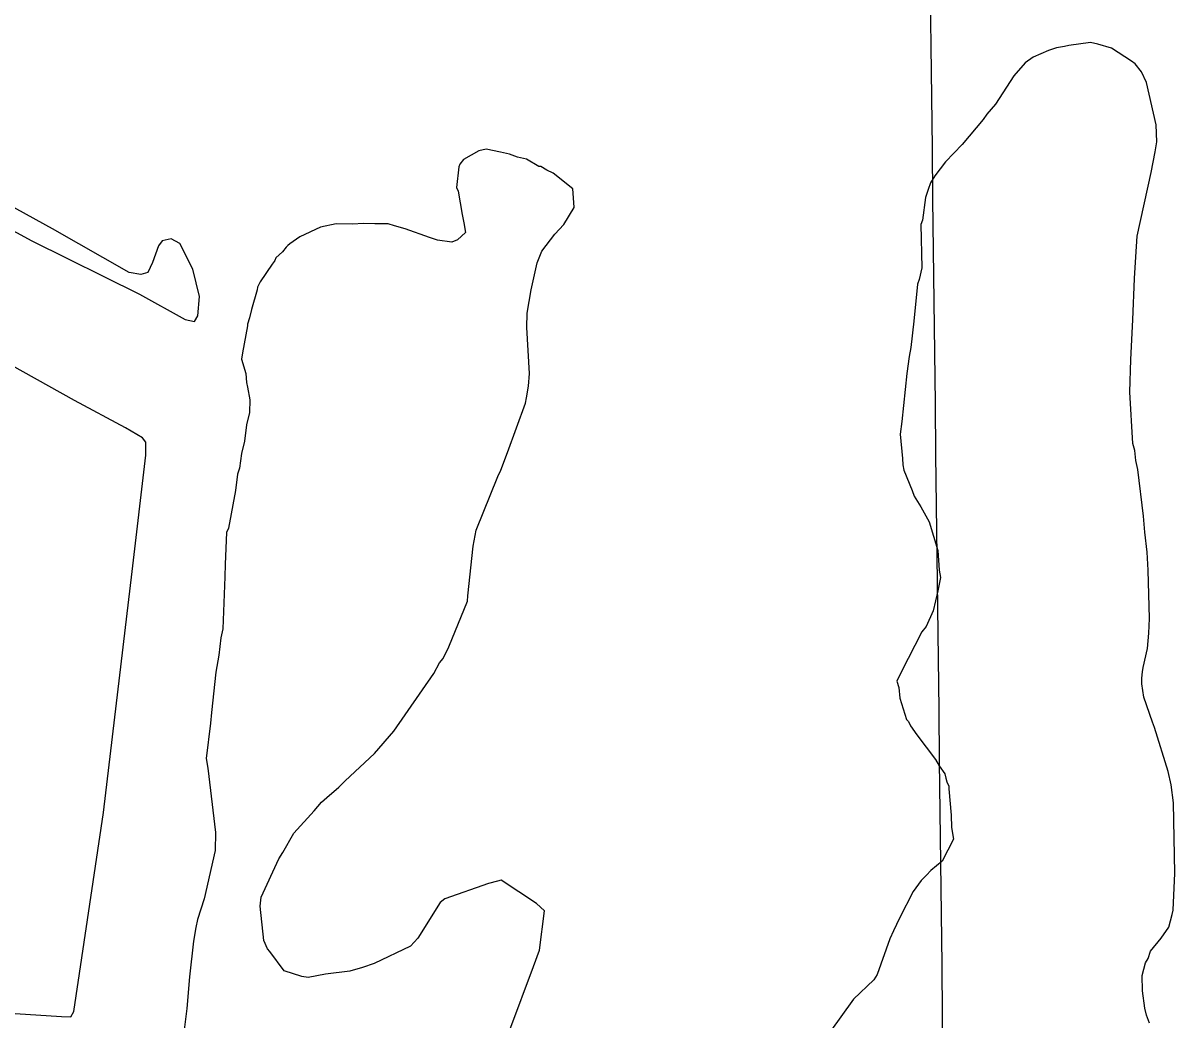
# Model space of a CAD drawing. Extents: x 3683613 to 3738215, y 469626 to 495384.
# Drawn here: x 3707198 to 3709336, y 483230 to 485080 of the extents above; entities that cross this region are included whole.
import ezdxf

# ---------------------------------------------------------------- set-up
doc = ezdxf.new("R2010")
doc.units = 0
doc.layers.add('V-GRID-MAJR', color=7, linetype='Continuous')
doc.layers.add('V-SITE-VEGE', color=7, linetype='Continuous')

msp = doc.modelspace()

# ---------------------------------------------------------------- linework, layer by layer
at = {"layer": 'V-GRID-MAJR'}
msp.add_spline([(3708998.322, 475286.336), (3708926.955, 481343.722), (3708855.552, 487404.19200000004), (3708784.148, 493464.672), (3708784.112, 493467.745)], degree=3, dxfattribs=at)
at = {"layer": 'V-SITE-VEGE'}
for p, q in [((3709115.77, 485033.8810000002), (3709100.847, 485028.53100000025)), ((3709130.768, 485035.89), (3709115.77, 485033.881)), ((3709139.085, 485037.749), (3709130.768, 485035.89)), ((3709179.066, 485043.664), (3709139.085, 485037.749)), ((3709192.509, 485040.623), (3709179.066, 485043.664)), ((3709217.755, 485032.83400000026), (3709192.509, 485040.623)), ((3709072.7090000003, 485016.19600000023), (3709057.9, 485005.83500000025)), ((3709100.847, 485028.531), (3709072.7090000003, 485016.196)), ((3709255.073, 485008.602), (3709217.755, 485032.83400000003)), ((3709057.9, 485005.83500000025), (3709036.707, 484981.96)), ((3709261.866, 485003.7400000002), (3709255.073, 485008.60200000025)), ((3709273.9, 484988.9680000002), (3709261.866, 485003.7400000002)), ((3709036.707, 484981.96), (3709002.788, 484929.37700000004)), ((3709282.705, 484969.10800000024), (3709273.9, 484988.9680000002)), ((3709301.1780000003, 484890.965), (3709282.705, 484969.10800000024)), ((3709002.788, 484929.37700000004), (3708986.498, 484910.626)), ((3708986.498, 484910.626), (3708980.041, 484900.451)), ((3708980.041, 484900.451), (3708940.961, 484854.443)), ((3709301.893, 484859.223), (3709301.1780000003, 484890.965)), ((3708044.185, 484842.446), (3708015.464, 484826.27700000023)), ((3708057.614, 484845.534), (3708044.185, 484842.446)), ((3708084.25, 484840.01500000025), (3708057.614, 484845.534)), ((3708940.961, 484854.443), (3708909.934, 484821.984)), ((3709298.966, 484840.77), (3709301.893, 484859.223)), ((3707252.893, 484697.728), (3707026.9760000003, 484821.8920000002)), ((3708015.464, 484826.27700000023), (3708008.6240000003, 484818.0500000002)), ((3708100.894, 484836.355), (3708084.25, 484840.01500000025)), ((3708115.8340000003, 484831.059), (3708100.894, 484836.355)), ((3708132.48, 484827.40100000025), (3708115.8340000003, 484831.059)), ((3708155.619, 484813.594), (3708132.48, 484827.401)), ((3708909.934, 484821.984), (3708890.449, 484796.476)), ((3709291.4760000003, 484802.1580000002), (3709298.966, 484840.77)), ((3708006.856, 484813.069), (3708002.785, 484774.704)), ((3708008.6240000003, 484818.0500000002), (3708006.856, 484813.069)), ((3708158.9590000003, 484813.528), (3708155.619, 484813.594)), ((3708170.528, 484806.62200000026), (3708158.9590000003, 484813.528)), ((3708182.126, 484801.39), (3708170.528, 484806.62200000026)), ((3708218.345, 484772.292), (3708182.126, 484801.39)), ((3709265.708, 484684.576), (3709291.4760000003, 484802.1580000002)), ((3708882.399, 484782.923), (3708877.649, 484771.114)), ((3708890.449, 484796.476), (3708882.399, 484782.923)), ((3707027.685, 484776.586), (3707215.0870000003, 484675.806)), ((3708002.785, 484774.704), (3708006.002, 484767.96)), ((3708006.002, 484767.96), (3708013.5330000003, 484724.36)), ((3708219.699, 484755.55100000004), (3708218.345, 484772.292)), ((3708872.9760000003, 484755.96700000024), (3708867.233, 484714.05300000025)), ((3708877.649, 484771.114), (3708872.9760000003, 484755.96700000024)), ((3708202.043, 484705.7460000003), (3708221.022, 484737.1420000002)), ((3708221.022, 484737.1420000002), (3708219.699, 484755.55100000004)), ((3708013.5330000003, 484724.36), (3708016.588, 484709.26)), ((3708867.233, 484714.05300000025), (3708864.079, 484705.62300000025)), ((3707395.159, 484616.998), (3707252.893, 484697.728)), ((3707750.686, 484700.931), (3707711.907, 484683.281)), ((3707779.215, 484707.075), (3707750.686, 484700.931)), ((3707809.29, 484706.50800000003), (3707779.215, 484707.075)), ((3707831.039, 484707.76500000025), (3707809.29, 484706.50800000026)), ((3707851.0870000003, 484707.384), (3707831.039, 484707.765)), ((3707876.151, 484706.9090000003), (3707851.0870000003, 484707.384)), ((3707887.781, 484703.344), (3707876.151, 484706.909)), ((3707907.737, 484697.95300000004), (3707887.781, 484703.344)), ((3707952.562, 484682.063), (3707907.737, 484697.95300000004)), ((3708016.588, 484709.26), (3708019.58, 484690.818)), ((3708184.985, 484687.68200000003), (3708202.043, 484705.7460000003)), ((3708864.079, 484705.62300000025), (3708865.886, 484625.431)), ((3707215.0870000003, 484675.806), (3707414.579, 484576.90000000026)), ((3707456.716, 484675.52400000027), (3707449.5870000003, 484666.10700000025)), ((3707473.5530000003, 484679.09500000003), (3707456.716, 484675.52400000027)), ((3707489.38, 484670.836), (3707473.5530000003, 484679.09500000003)), ((3707513.7630000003, 484622.86900000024), (3707489.38, 484670.836)), ((3707711.907, 484683.281), (3707693.2770000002, 484670.26400000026)), ((3707967.504, 484676.765), (3707952.562, 484682.063)), ((3707994.173, 484672.916), (3707967.504, 484676.765)), ((3708004.292, 484677.737), (3707994.173, 484672.91600000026)), ((3708019.58, 484690.818), (3708004.292, 484677.737)), ((3708160.9930000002, 484656.38300000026), (3708184.985, 484687.68200000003)), ((3709263.23, 484646.07500000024), (3709265.708, 484684.576)), ((3707449.5870000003, 484666.10700000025), (3707438.469, 484635.5340000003)), ((3707679.627, 484655.48200000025), (3707667.7090000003, 484644.0070000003)), ((3707686.469, 484663.70900000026), (3707679.627, 484655.48200000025)), ((3707689.873, 484666.9850000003), (3707686.469, 484663.70900000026)), ((3707693.2770000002, 484670.26400000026), (3707689.873, 484666.9850000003)), ((3708152.227, 484634.822), (3708160.9930000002, 484656.38300000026)), ((3707438.469, 484635.5340000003), (3707430.2660000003, 484617.153)), ((3707660.806, 484632.44000000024), (3707638.452, 484599.434)), ((3707664.242, 484637.38800000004), (3707660.806, 484632.44000000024)), ((3707665.944, 484639.026), (3707664.242, 484637.38800000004)), ((3707667.7090000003, 484644.0070000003), (3707665.944, 484639.026)), ((3708141.252, 484584.889), (3708152.227, 484634.822)), ((3709260.793, 484605.906), (3709263.23, 484646.07500000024)), ((3707416.954, 484613.023), (3707395.159, 484616.998)), ((3707430.2660000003, 484617.153), (3707416.954, 484613.023)), ((3707525.765, 484572.07300000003), (3707513.7630000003, 484622.86900000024)), ((3708865.886, 484625.431), (3708861.362, 484603.60000000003)), ((3707633.252, 484589.50500000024), (3707633.156, 484584.494)), ((3707638.452, 484599.434), (3707633.252, 484589.50500000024)), ((3708858.21, 484595.172), (3708851.396, 484526.48900000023)), ((3708861.362, 484603.60000000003), (3708858.21, 484595.172)), ((3709257.5100000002, 484528.94200000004), (3709260.793, 484605.906)), ((3707414.579, 484576.90000000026), (3707499.274, 484529.66100000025)), ((3707522.744, 484536.255), (3707525.765, 484572.07300000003)), ((3707633.156, 484584.494), (3707622.432, 484547.927)), ((3708133.7460000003, 484541.576), (3708141.252, 484584.889)), ((3707294.2460000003, 484379.157), (3706983.9050000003, 484552.80300000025)), ((3707622.432, 484547.927), (3707618.807, 484532.954)), ((3707499.274, 484529.66100000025), (3707516.594, 484525.9030000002)), ((3707516.594, 484525.903), (3707522.744, 484536.255)), ((3707615.244, 484521.32100000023), (3707615.18, 484517.9790000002)), ((3707618.807, 484532.954), (3707615.244, 484521.32100000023)), ((3708133.24, 484514.8440000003), (3708133.7460000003, 484541.576)), ((3708851.396, 484526.48900000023), (3708845.805, 484477.889)), ((3709254.154, 484455.32300000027), (3709257.5100000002, 484528.94200000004)), ((3707615.18, 484517.9790000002), (3707605.876, 484468.016)), ((3708138.307, 484429.51), (3708133.24, 484514.8440000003)), ((3707605.876, 484468.016), (3707603.984, 484456.35300000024)), ((3708842.839, 484461.108), (3708838.543, 484429.254)), ((3708845.805, 484477.889), (3708842.839, 484461.108)), ((3707603.984, 484456.35300000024), (3707611.832, 484429.462)), ((3709252.165, 484395.105), (3709254.154, 484455.32300000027)), ((3707611.832, 484429.462), (3707613.185, 484412.722)), ((3708136.193, 484406.15), (3708138.307, 484429.51)), ((3708838.543, 484429.254), (3708828.841, 484340.446)), ((3707613.185, 484412.722), (3707614.697, 484404.338)), ((3707614.697, 484404.338), (3707619.2660000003, 484380.85100000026)), ((3708132.4390000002, 484384.495), (3708136.193, 484406.15)), ((3709257.65, 484299.95300000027), (3709252.165, 484395.105)), ((3707388.592, 484328.625), (3707294.2460000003, 484379.157)), ((3707619.2660000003, 484380.85100000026), (3707618.822, 484357.463)), ((3708097.091, 484283.21100000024), (3708130.58, 484374.50000000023)), ((3708130.58, 484374.50000000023), (3708132.4390000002, 484384.495)), ((3707618.822, 484357.463), (3707613.3680000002, 484334.16500000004)), ((3707419.969, 484310.183), (3707388.592, 484328.625)), ((3707613.3680000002, 484334.16500000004), (3707609.452, 484304.15600000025)), ((3708828.841, 484340.446), (3708826.025, 484316.982)), ((3707426.217, 484302.02600000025), (3707419.969, 484310.183)), ((3708826.025, 484316.982), (3708830.384, 484271.951)), ((3707426.127, 484277.765), (3707426.217, 484302.02600000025)), ((3707609.452, 484304.15600000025), (3707603.998, 484280.86)), ((3709261.293, 484286.664), (3709257.65, 484299.95300000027)), ((3709263.378, 484268.326), (3709261.293, 484286.664)), ((3707400.998, 484062.06800000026), (3707426.127, 484277.765)), ((3707603.998, 484280.86), (3707600.1520000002, 484254.193)), ((3708084.762, 484250.01900000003), (3708097.091, 484283.21100000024)), ((3708830.384, 484271.951), (3708830.646, 484260.2570000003)), ((3709267.095, 484251.69400000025), (3709263.378, 484268.326)), ((3707600.1520000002, 484254.193), (3707596.588, 484242.56)), ((3708079.529, 484238.419), (3708084.762, 484250.01900000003)), ((3708830.646, 484260.2570000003), (3708832.542, 484250.271)), ((3708832.542, 484250.271), (3708848.443, 484212.184)), ((3709277.403, 484165.00800000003), (3709267.095, 484251.69400000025)), ((3707596.588, 484242.56), (3707592.677, 484212.55100000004)), ((3708039.202, 484138.902), (3708079.529, 484238.419)), ((3707592.677, 484212.55100000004), (3707579.649, 484142.59700000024)), ((3708848.443, 484212.184), (3708852.0100000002, 484202.237)), ((3708852.0100000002, 484202.237), (3708864.1550000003, 484182.45100000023)), ((3708864.1550000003, 484182.45100000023), (3708879.83, 484154.38900000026)), ((3709279.75, 484134.976), (3709277.403, 484165.00800000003)), ((3707579.649, 484142.59700000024), (3707576.149, 484134.3110000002)), ((3708033.619, 484108.924), (3708039.202, 484138.902)), ((3708879.83, 484154.38900000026), (3708896.069, 484101.266)), ((3707576.149, 484134.3110000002), (3707573.3680000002, 484075.865)), ((3709283.917, 484098.297), (3709279.75, 484134.976)), ((3708023.523, 484017.19), (3708033.619, 484108.924)), ((3708896.069, 484101.266), (3708898.568, 484064.552)), ((3709286.34, 484064.92300000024), (3709283.917, 484098.297)), ((3707573.3680000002, 484075.865), (3707572.9280000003, 484052.47500000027)), ((3707347.9, 483615.2840000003), (3707400.998, 484062.06800000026)), ((3707572.9280000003, 484052.47500000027), (3707569.42, 483955.602)), ((3708900.54, 484051.223), (3708896.09, 484026.052)), ((3708898.568, 484064.552), (3708900.54, 484051.223)), ((3709288.372, 483974.71), (3709286.34, 484064.92300000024)), ((3708023.3340000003, 484007.16500000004), (3708023.523, 484017.19)), ((3708896.09, 484026.052), (3708886.894, 483989.07300000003)), ((3707988.3030000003, 483922.59100000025), (3708023.3340000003, 484007.16500000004)), ((3708886.894, 483989.07300000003), (3708874.17, 483960.3700000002)), ((3709287.3030000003, 483947.941), (3709288.372, 483974.71)), ((3707569.42, 483955.602), (3707565.762, 483938.958)), ((3708866.041, 483950.159), (3708827.6, 483875.749)), ((3708874.17, 483960.3700000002), (3708866.041, 483950.159)), ((3709284.6010000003, 483919.46500000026), (3709287.3030000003, 483947.941)), ((3707565.762, 483938.958), (3707561.818, 483907.278)), ((3707977.867, 483901.06), (3707988.3030000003, 483922.59100000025)), ((3707561.818, 483907.278), (3707556.204, 483875.628)), ((3707971.024, 483892.833), (3707977.867, 483901.06)), ((3709277.038, 483884.193), (3709284.6010000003, 483919.46500000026)), ((3707960.6180000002, 483872.976), (3707971.024, 483892.833)), ((3709275.555, 483875.802), (3709277.038, 483884.193)), ((3707556.204, 483875.628), (3707548.096, 483800.571)), ((3707886.718, 483765.738), (3707960.6180000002, 483872.976)), ((3708827.6, 483875.749), (3708819.623, 483858.855)), ((3708819.623, 483858.855), (3708823.228, 483847.234)), ((3709274.146, 483864.071), (3709275.555, 483875.802)), ((3709274.3740000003, 483854.04600000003), (3709274.146, 483864.071)), ((3708823.228, 483847.234), (3708825.35, 483827.22600000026)), ((3709278.2770000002, 483829.06300000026), (3709274.3740000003, 483854.04600000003)), ((3708825.35, 483827.22600000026), (3708837.947, 483787.39400000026)), ((3709294.366, 483782.62200000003), (3709278.2770000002, 483829.06300000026)), ((3707548.096, 483800.571), (3707546.046, 483780.554)), ((3707546.046, 483780.554), (3707538.126, 483715.521)), ((3708837.947, 483787.39400000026), (3708841.363, 483784.12700000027)), ((3708841.363, 483784.12700000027), (3708844.892, 483775.8490000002)), ((3708844.892, 483775.8490000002), (3708856.9620000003, 483759.406)), ((3709297.934, 483772.67300000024), (3709294.366, 483782.62200000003)), ((3707850.842, 483724.635), (3707886.718, 483765.738)), ((3708856.9620000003, 483759.406), (3708891.4280000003, 483713.381)), ((3709323.165, 483691.341), (3709297.934, 483772.67300000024)), ((3707538.126, 483715.521), (3707541.1180000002, 483697.08100000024)), ((3707796.395, 483673.8550000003), (3707850.842, 483724.635)), ((3708891.4280000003, 483713.381), (3708898.373, 483701.837)), ((3707541.1180000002, 483697.08100000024), (3707555.577, 483578.14)), ((3708898.373, 483701.837), (3708908.734, 483687.028)), ((3709328.742, 483666.396), (3709323.165, 483691.341)), ((3707784.478, 483662.3820000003), (3707796.395, 483673.8550000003)), ((3708908.734, 483687.028), (3708910.596, 483678.70900000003)), ((3708910.596, 483678.70900000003), (3708912.416, 483672.0670000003)), ((3708912.416, 483672.0670000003), (3708915.9450000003, 483663.789)), ((3709332.8340000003, 483633.05700000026), (3709328.742, 483666.396)), ((3707762.378, 483642.744), (3707784.478, 483662.3820000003)), ((3708915.9450000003, 483663.789), (3708916.058, 483658.778)), ((3708916.058, 483658.778), (3708920.489, 483610.40400000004)), ((3707738.5130000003, 483618.12700000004), (3707752.196, 483634.58)), ((3707752.196, 483634.58), (3707762.378, 483642.744)), ((3709335.764, 483502.74700000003), (3709332.8340000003, 483633.05700000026)), ((3707292.727, 483246.01500000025), (3707347.9, 483615.2840000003)), ((3707700.965, 483577.054), (3707738.5130000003, 483618.12700000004)), ((3708920.489, 483610.40400000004), (3708921.0160000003, 483587.01600000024)), ((3708921.0160000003, 483587.01600000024), (3708924.845, 483565.37200000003)), ((3707555.577, 483578.14), (3707554.944, 483544.724)), ((3707680.219, 483540.67800000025), (3707700.965, 483577.054)), ((3708924.845, 483565.37200000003), (3708904.0300000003, 483524.787)), ((3707554.944, 483544.724), (3707534.856, 483454.85200000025)), ((3707673.315, 483529.1100000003), (3707680.219, 483540.67800000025)), ((3707640.2090000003, 483457.86900000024), (3707673.315, 483529.1100000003)), ((3708904.0300000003, 483524.787), (3708882.687, 483507.592)), ((3708874.522, 483499.05200000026), (3708864.724, 483488.802)), ((3708882.687, 483507.592), (3708874.522, 483499.05200000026)), ((3709332.2970000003, 483434.139), (3709335.764, 483502.74700000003)), ((3708061.872, 483483.30300000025), (3707981.105, 483454.75000000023)), ((3708078.673, 483487.99700000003), (3708061.872, 483483.30300000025)), ((3708085.3910000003, 483489.54100000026), (3708078.673, 483487.99700000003)), ((3708151.426, 483446.50400000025), (3708085.3910000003, 483489.54100000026)), ((3708864.724, 483488.802), (3708850.1410000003, 483468.4140000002)), ((3707534.856, 483454.85200000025), (3707522.432, 483416.64900000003)), ((3707638.22, 483441.19400000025), (3707640.2090000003, 483457.86900000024)), ((3707981.105, 483454.75000000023), (3707972.6240000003, 483448.22500000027)), ((3708850.1410000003, 483468.4140000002), (3708824.502, 483419.36600000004)), ((3707645.37, 483377.54600000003), (3707638.22, 483441.19400000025)), ((3707972.6240000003, 483448.22500000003), (3707931.258, 483382.15400000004)), ((3708166.2090000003, 483432.8540000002), (3708151.426, 483446.50400000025)), ((3708156.463, 483359.49900000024), (3708166.2090000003, 483432.8540000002)), ((3709330.8140000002, 483425.748), (3709332.2970000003, 483434.139)), ((3707522.432, 483416.64900000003), (3707518.805, 483401.674)), ((3708824.502, 483419.36600000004), (3708813.3340000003, 483395.71400000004)), ((3709324.6580000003, 483402.208), (3709330.8140000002, 483425.748)), ((3707518.805, 483401.674), (3707514.988, 483376.67600000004)), ((3708813.3340000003, 483395.71400000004), (3708806.989, 483380.5280000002)), ((3709310.074, 483381.822), (3709324.6580000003, 483402.208)), ((3707514.988, 483376.67600000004), (3707507.038, 483309.97200000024)), ((3707651.77, 483362.38300000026), (3707645.37, 483377.54600000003)), ((3707917.608, 483367.37200000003), (3707850.143, 483335.222)), ((3707931.258, 483382.15400000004), (3707917.608, 483367.37200000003)), ((3708806.989, 483380.5280000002), (3708783.396, 483314.808)), ((3709290.5530000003, 483357.984), (3709310.074, 483381.822)), ((3707656.687, 483357.2730000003), (3707651.77, 483362.38300000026)), ((3707682.754, 483321.68300000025), (3707656.687, 483357.2730000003)), ((3708145.864, 483329.617), (3708156.463, 483359.49900000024)), ((3709285.842, 483344.506), (3709290.5530000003, 483357.984)), ((3707828.2660000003, 483327.28), (3707804.7490000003, 483321.044)), ((3707850.143, 483335.22200000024), (3707828.2660000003, 483327.28000000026)), ((3708101.848, 483211.78500000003), (3708145.864, 483329.617)), ((3709274.861, 483312.5), (3709281.017, 483336.039)), ((3709281.017, 483336.039), (3709285.842, 483344.506)), ((3707507.038, 483309.97200000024), (3707502.5870000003, 483251.5610000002)), ((3707715.977, 483311.02500000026), (3707682.754, 483321.68300000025)), ((3707727.64, 483309.13300000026), (3707715.977, 483311.02500000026)), ((3707759.5130000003, 483315.2130000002), (3707727.64, 483309.13300000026)), ((3707804.7490000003, 483321.044), (3707759.5130000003, 483315.213)), ((3708776.9390000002, 483304.635), (3708739.305, 483268.68700000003)), ((3708783.396, 483314.808), (3708776.9390000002, 483304.635)), ((3709275.502, 483284.098), (3709274.861, 483312.5)), ((3709279.557, 483252.43400000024), (3709275.502, 483284.098)), ((3708739.305, 483268.68700000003), (3708695.551, 483207.5290000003)), ((3707183.656, 483241.95400000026), (3707269.9590000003, 483236.5660000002)), ((3707287.201, 483236.316), (3707292.727, 483246.01500000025)), ((3707502.5870000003, 483251.5610000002), (3707490.758, 483156.518)), ((3709283.198, 483239.142), (3709279.557, 483252.43400000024)), ((3709288.5500000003, 483224.22100000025), (3709283.198, 483239.142)), ((3707269.9590000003, 483236.5660000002), (3707287.201, 483236.3160000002))]:
    msp.add_line(p, q, dxfattribs=at)

doc.saveas('drawing.dxf')
